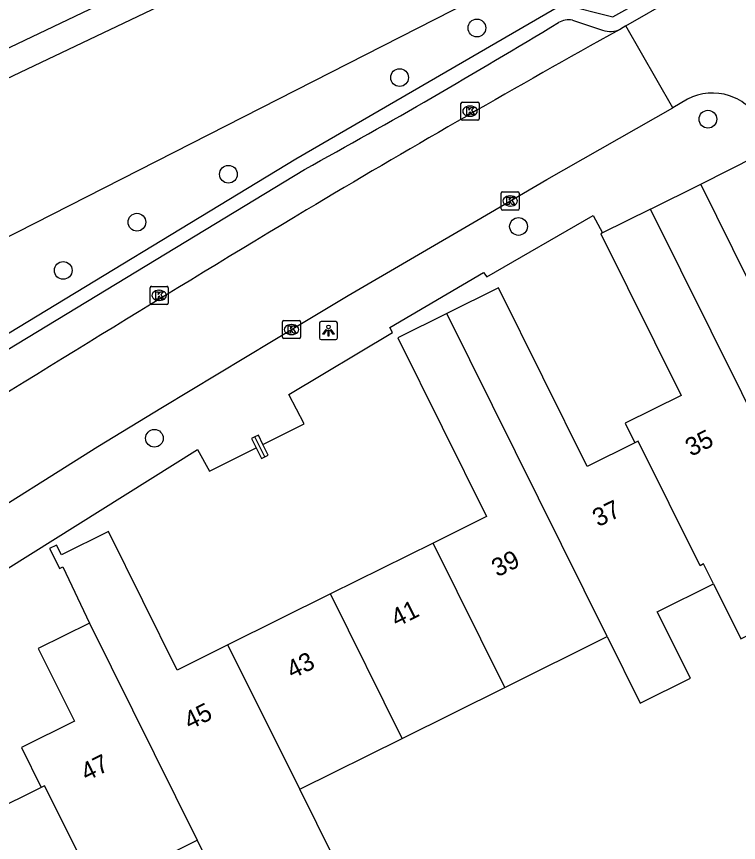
# Model space of a CAD drawing. Extents: x 157793 to 159380, y 380882 to 382313.
# Drawn here: x 158179.14 to 158218.97, y 381558.63 to 381604.2 of the extents above; entities that cross this region are included whole.
import ezdxf

# ---------------------------------------------------------------- set-up
doc = ezdxf.new("R2010")
doc.units = 0
for name, color, linetype in [('IMGEO_Boom', 7, 'Continuous'), ('IMGEO_Groenvoorziening', 7, 'Continuous'), ('IMGEO_Kolk', 7, 'Continuous'), ('IMGEO_Lichtpunt', 7, 'Continuous'), ('IMGEO_Pand', 7, 'Continuous'), ('IMGEO_Pand_nummerreeks', 7, 'Continuous'), ('IMGEO_Rijbaan_lokaal_open', 7, 'Continuous'), ('IMGEO_Voetpad_halfverhard', 7, 'Continuous'), ('IMGEO_Voetpad_open', 7, 'Continuous')]:
    doc.layers.add(name, color=color, linetype=linetype)

msp = doc.modelspace()

# ---------------------------------------------------------------- linework, layer by layer
at = {"layer": 'IMGEO_Boom'}
for centre in [(158204.54, 381603.567), (158200.271, 381600.831), (158217.283, 381598.535), (158190.83, 381595.497), (158185.782, 381592.852), (158206.835, 381592.615), (158181.714, 381590.191), (158186.745, 381580.929)]:
    msp.add_circle(centre, 0.489, dxfattribs=at)
at = {"layer": 'IMGEO_Groenvoorziening'}
msp.add_lwpolyline([(158205.102, 381605.522), (158166.648, 381585.922), (158156.305, 381580.65), (158150.697, 381578.594)], dxfattribs=at)
at = {"layer": 'IMGEO_Kolk'}
for p, q in [((158203.657, 381598.553), (158203.657, 381599.405)), ((158203.732, 381599.479), (158204.584, 381599.479)), ((158204.145, 381599.259), (158204.17, 381599.259)), ((158204.658, 381599.405), (158204.658, 381598.553)), ((158204.584, 381598.479), (158203.732, 381598.479)), ((158204.168, 381598.699), (158204.143, 381598.699)), ((158205.875, 381593.598), (158205.875, 381594.45)), ((158205.95, 381594.524), (158206.802, 381594.524)), ((158206.363, 381594.304), (158206.388, 381594.304)), ((158206.876, 381594.45), (158206.876, 381593.598)), ((158206.802, 381593.524), (158205.95, 381593.524)), ((158206.386, 381593.744), (158206.361, 381593.744)), ((158186.51, 381588.387), (158186.51, 381589.239)), ((158186.585, 381589.313), (158187.437, 381589.313)), ((158187.511, 381589.239), (158187.511, 381588.387)), ((158186.998, 381589.093), (158187.023, 381589.093)), ((158187.021, 381588.533), (158186.996, 381588.533)), ((158187.437, 381588.313), (158186.585, 381588.313)), ((158193.881, 381587.427), (158194.733, 381587.427)), ((158193.806, 381586.501), (158193.806, 381587.353)), ((158194.294, 381587.207), (158194.319, 381587.207)), ((158194.807, 381587.353), (158194.807, 381586.501)), ((158194.317, 381586.647), (158194.292, 381586.647)), ((158194.733, 381586.427), (158193.881, 381586.427))]:
    msp.add_line(p, q, dxfattribs=at)
for points in [[(158203.657, 381598.553), (158203.657, 381599.405)], [(158203.732, 381599.479), (158204.584, 381599.479)], [(158204.658, 381599.405), (158204.658, 381598.553)], [(158203.978, 381599.179), (158204.101, 381599.179), (158204.101, 381599.028), (158204.231, 381599.179), (158204.395, 381599.179), (158204.249, 381599.028), (158204.402, 381598.779), (158204.25, 381598.779), (158204.165, 381598.943), (158204.101, 381598.876), (158204.101, 381598.779), (158203.978, 381598.779), (158203.978, 381599.179)], [(158204.584, 381598.479), (158203.732, 381598.479)], [(158205.875, 381593.598), (158205.875, 381594.45)], [(158205.95, 381594.524), (158206.802, 381594.524)], [(158206.876, 381594.45), (158206.876, 381593.598)], [(158206.196, 381594.224), (158206.319, 381594.224), (158206.319, 381594.073), (158206.449, 381594.224), (158206.613, 381594.224), (158206.467, 381594.073), (158206.62, 381593.824), (158206.468, 381593.824), (158206.383, 381593.988), (158206.319, 381593.921), (158206.319, 381593.824), (158206.196, 381593.824), (158206.196, 381594.224)], [(158206.802, 381593.524), (158205.95, 381593.524)], [(158186.51, 381588.387), (158186.51, 381589.239)], [(158186.585, 381589.313), (158187.437, 381589.313)], [(158187.511, 381589.239), (158187.511, 381588.387)], [(158186.831, 381589.013), (158186.954, 381589.013), (158186.954, 381588.862), (158187.084, 381589.013), (158187.248, 381589.013), (158187.102, 381588.862), (158187.255, 381588.613), (158187.103, 381588.613), (158187.018, 381588.777), (158186.954, 381588.71), (158186.954, 381588.613), (158186.831, 381588.613), (158186.831, 381589.013)], [(158187.437, 381588.313), (158186.585, 381588.313)], [(158193.881, 381587.427), (158194.733, 381587.427)], [(158193.806, 381586.501), (158193.806, 381587.353)], [(158194.127, 381587.127), (158194.25, 381587.127), (158194.25, 381586.976), (158194.38, 381587.127), (158194.544, 381587.127), (158194.398, 381586.976), (158194.551, 381586.727), (158194.399, 381586.727), (158194.314, 381586.891), (158194.25, 381586.824), (158194.25, 381586.727), (158194.127, 381586.727), (158194.127, 381587.127)], [(158194.807, 381587.353), (158194.807, 381586.501)], [(158194.733, 381586.427), (158193.881, 381586.427)]]:
    msp.add_lwpolyline(points, dxfattribs=at)
for centre, start, end in [((158203.734, 381599.403), 91.552, 178.448), ((158203.734, 381599.403), 91.552, 178.448), ((158204.582, 381599.403), 1.552, 88.448), ((158204.582, 381599.403), 1.552, 88.448), ((158203.734, 381598.555), 181.552, 268.448), ((158203.734, 381598.555), 181.552, 268.448), ((158204.582, 381598.555), 271.552, 358.448), ((158204.582, 381598.555), 271.552, 358.448), ((158205.952, 381594.448), 91.552, 178.448), ((158205.952, 381594.448), 91.552, 178.448), ((158206.8, 381594.448), 1.552, 88.448), ((158206.8, 381594.448), 1.552, 88.448), ((158205.952, 381593.6), 181.552, 268.448), ((158205.952, 381593.6), 181.552, 268.448), ((158206.8, 381593.6), 271.552, 358.448), ((158206.8, 381593.6), 271.552, 358.448), ((158186.587, 381589.237), 91.552, 178.448), ((158186.587, 381589.237), 91.552, 178.448), ((158187.435, 381589.237), 1.552, 88.448), ((158187.435, 381589.237), 1.552, 88.448), ((158186.587, 381588.389), 181.552, 268.448), ((158186.587, 381588.389), 181.552, 268.448), ((158187.435, 381588.389), 271.552, 358.448), ((158187.435, 381588.389), 271.552, 358.448), ((158193.883, 381587.351), 91.552, 178.448), ((158193.883, 381587.351), 91.552, 178.448), ((158194.731, 381587.351), 1.552, 88.448), ((158194.731, 381587.351), 1.552, 88.448), ((158193.883, 381586.503), 181.552, 268.448), ((158193.883, 381586.503), 181.552, 268.448), ((158194.731, 381586.503), 271.552, 358.448), ((158194.731, 381586.503), 271.552, 358.448)]:
    msp.add_arc(centre, 0.0765, start, end, dxfattribs=at)
for centre, major_axis, ratio, start_param, end_param in [((158204.144, 381598.979), (-0.387, 0.002), 0.722429, 4.712389, 7.853982), ((158204.169, 381598.979), (-0.39, 0.002), 0.717154, 1.570796, 4.712389), ((158206.362, 381594.024), (-0.387, 0.002), 0.722429, 4.712389, 7.853982), ((158206.387, 381594.024), (-0.39, 0.002), 0.717154, 1.570796, 4.712389), ((158186.997, 381588.813), (-0.387, 0.002), 0.722429, 4.712389, 7.853982), ((158187.022, 381588.813), (-0.39, 0.002), 0.717154, 1.570796, 4.712389), ((158194.293, 381586.927), (-0.387, 0.002), 0.722429, 4.712389, 7.853982), ((158194.318, 381586.927), (-0.39, 0.002), 0.717154, 1.570796, 4.712389)]:
    msp.add_ellipse(centre, major_axis=major_axis, ratio=ratio, start_param=start_param, end_param=end_param, dxfattribs=at)
at = {"layer": 'IMGEO_Lichtpunt'}
for p, q in [((158195.851, 381587.276), (158195.851, 381586.469)), ((158195.851, 381587.276), (158195.851, 381586.469)), ((158196.753, 381587.371), (158195.945, 381587.371)), ((158196.753, 381587.371), (158195.945, 381587.371)), ((158196.847, 381586.469), (158196.847, 381587.276)), ((158196.847, 381586.469), (158196.847, 381587.276)), ((158195.945, 381586.375), (158196.753, 381586.375)), ((158195.945, 381586.375), (158196.753, 381586.375))]:
    msp.add_line(p, q, dxfattribs=at)
for points in [[(158196.225, 381586.94), (158196.264, 381586.912), (158196.076, 381586.65), (158196.038, 381586.677), (158196.225, 381586.94)], [(158196.327, 381586.892), (158196.374, 381586.892), (158196.374, 381586.57), (158196.327, 381586.57), (158196.327, 381586.892)], [(158196.437, 381586.912), (158196.475, 381586.939), (158196.662, 381586.677), (158196.623, 381586.649), (158196.437, 381586.912)]]:
    msp.add_lwpolyline(points, dxfattribs=at)
msp.add_circle((158196.35, 381587.074), 0.0994, dxfattribs=at)
for centre, start, end in [((158195.945, 381587.276), 90, 180), ((158195.945, 381587.276), 90, 180), ((158196.753, 381587.276), 0, 90), ((158196.753, 381587.276), 0, 90), ((158195.945, 381586.469), 180, 270), ((158195.945, 381586.469), 180, 270), ((158196.753, 381586.469), 270, 0), ((158196.753, 381586.469), 270, 360)]:
    msp.add_arc(centre, 0.0946, start, end, dxfattribs=at)
at = {"layer": 'IMGEO_Pand'}
for points in [[(158214.125, 381593.577), (158216.886, 381594.948)], [(158224.361, 381587.542), (158221.315, 381586.03), (158216.886, 381594.948)], [(158214.125, 381593.577), (158211.473, 381592.26)], [(158224.704, 381572.641), (158222.651, 381576.777), (158222.498, 381576.701), (158214.125, 381593.577)], [(158211.473, 381592.26), (158211.381, 381592.214), (158215.809, 381583.295), (158212.715, 381581.759), (158213.251, 381580.679)], [(158213.251, 381580.679), (158210.627, 381579.376), (158205.731, 381589.238), (158202.88, 381587.823)], [(158202.88, 381587.823), (158200.169, 381586.477), (158205.065, 381576.614), (158202.118, 381575.151)], [(158211.729, 381569.986), (158202.88, 381587.823)], [(158192.737, 381580.592), (158192.481, 381581.107), (158192.285, 381581.01)], [(158192.285, 381581.01), (158192.1, 381580.918), (158192.355, 381580.402)], [(158192.833, 381579.903), (158192.285, 381581.01)], [(158192.833, 381579.903), (158193.03, 381580.001), (158192.737, 381580.592)], [(158217.592, 381572.897), (158217.045, 381573.995), (158216.851, 381573.899), (158213.444, 381580.775), (158213.251, 381580.679)], [(158192.355, 381580.402), (158192.649, 381579.812), (158192.833, 381579.903)], [(158190.806, 381569.534), (158188.005, 381568.143), (158184.219, 381575.791), (158181.614, 381574.497), (158181.347, 381575.034), (158180.966, 381574.845), (158181.233, 381574.308), (158181.515, 381573.739), (158181.698, 381573.83), (158183.16, 381570.734)], [(158202.118, 381575.151), (158196.462, 381572.342)], [(158206.074, 381567.178), (158202.118, 381575.151)], [(158211.729, 381569.986), (158213.553, 381566.314), (158216.315, 381567.686), (158214.492, 381571.358), (158217.592, 381572.897)], [(158217.592, 381572.897), (158219.1, 381569.859), (158224.704, 381572.641)], [(158196.462, 381572.342), (158190.806, 381569.534)], [(158200.418, 381564.369), (158196.462, 381572.342)], [(158183.16, 381570.734), (158180.337, 381569.332), (158182.331, 381565.316), (158179.413, 381563.867), (158180.503, 381561.671)], [(158183.16, 381570.734), (158189.105, 381558.752)], [(158206.074, 381567.178), (158211.729, 381569.986)], [(158194.762, 381561.561), (158190.806, 381569.534)], [(158200.418, 381564.369), (158206.074, 381567.178)], [(158194.762, 381561.561), (158200.418, 381564.369)], [(158180.503, 381561.671), (158174.93, 381558.904)], [(158183.575, 381556.006), (158180.676, 381561.757), (158180.503, 381561.671)], [(158189.105, 381558.752), (158190.985, 381554.966), (158196.641, 381557.774), (158194.762, 381561.561)], [(158183.575, 381556.006), (158189.105, 381558.752)]]:
    msp.add_lwpolyline(points, dxfattribs=at)
at = {"layer": 'IMGEO_Rijbaan_lokaal_open'}
for points in [[(158212.758, 381603.678), (158215.38, 381605.205)], [(158212.456, 381603.502), (158211.849, 381603.172)], [(158212.758, 381603.678), (158212.456, 381603.502)], [(158215.342, 381599.166), (158212.758, 381603.678)], [(158216.163, 381599.634), (158215.342, 381599.166)], [(158161.399, 381566.209), (158164.9, 381568.534), (158172.404, 381573.353), (158176.194, 381575.813), (158183.619, 381580.473), (158187.198, 381582.647), (158193.298, 381586.323), (158197.442, 381588.804), (158204.527, 381592.945), (158208.404, 381595.207), (158215.342, 381599.166)]]:
    msp.add_lwpolyline(points, dxfattribs=at)
for centre, radius, start, end in [((158549.488, 380998.705), 692.374, 119.186548, 120.783457), ((158217.544, 381597.02), 2.957, 25.4454, 117.846), ((159028.908, 380209.383), 1615.869, 121.063667, 122.005164)]:
    msp.add_arc(centre, radius, start, end, dxfattribs=at)
at = {"layer": 'IMGEO_Voetpad_halfverhard'}
for points in [[(158151.822, 381588.027), (158200.724, 381611.318)], [(158195.045, 381610.277), (158150.205, 381588.874)]]:
    msp.add_lwpolyline(points, dxfattribs=at)
at = {"layer": 'IMGEO_Voetpad_open'}
for points in [[(158160.451, 381574.241), (158160.052, 381574.873), (158170.661, 381581.734), (158177.077, 381585.76), (158194.556, 381596.356), (158209.257, 381604.881), (158212.04, 381604.187), (158215.018, 381605.849), (158215.38, 381605.205)], [(158209.807, 381604.004), (158211.476, 381603.445)], [(158216.886, 381594.948), (158219.989, 381596.506)], [(158160.451, 381574.241), (158177.519, 381585.144), (158195.02, 381595.758)], [(158192.737, 381580.592), (158195.01, 381581.722), (158194.165, 381583.344), (158199.883, 381586.769), (158199.732, 381587.041), (158204.907, 381590.073), (158205.095, 381589.838), (158210.945, 381593.215), (158211.473, 381592.26)], [(158162.478, 381562.597), (158162.238, 381563.179), (158170.24, 381568.466), (158173.291, 381570.394), (158189.131, 381580.308), (158189.782, 381579.123), (158192.355, 381580.402)]]:
    msp.add_lwpolyline(points, dxfattribs=at)
for centre, radius, start, end in [((158017.927, 381918.124), 367.806, 298.78232, 301.30587), ((158209.622, 381602.825), 1.193, 81.0769, 119.0842), ((158211.894, 381604.711), 1.333, 251.7283, 294.9292)]:
    msp.add_arc(centre, radius, start, end, dxfattribs=at)

# ---------------------------------------------------------------- texts
at = {"layer": 'IMGEO_Pand_nummerreeks'}
for s, rotation, p in [('35', 26.4019, (158216.351, 381579.903)), ('37', 26.4076, (158211.23, 381576.015)), ('39', 26.4038, (158205.663, 381573.25)), ('41', 26.4068, (158200.11, 381570.492)), ('43', 26.4068, (158194.352, 381567.634)), ('45', 26.4076, (158188.695, 381564.825)), ('47', 26.4078, (158183.001, 381561.988))]:
    msp.add_text(s, height=1, rotation=rotation, dxfattribs=at).set_placement(p)

doc.saveas('drawing.dxf')
